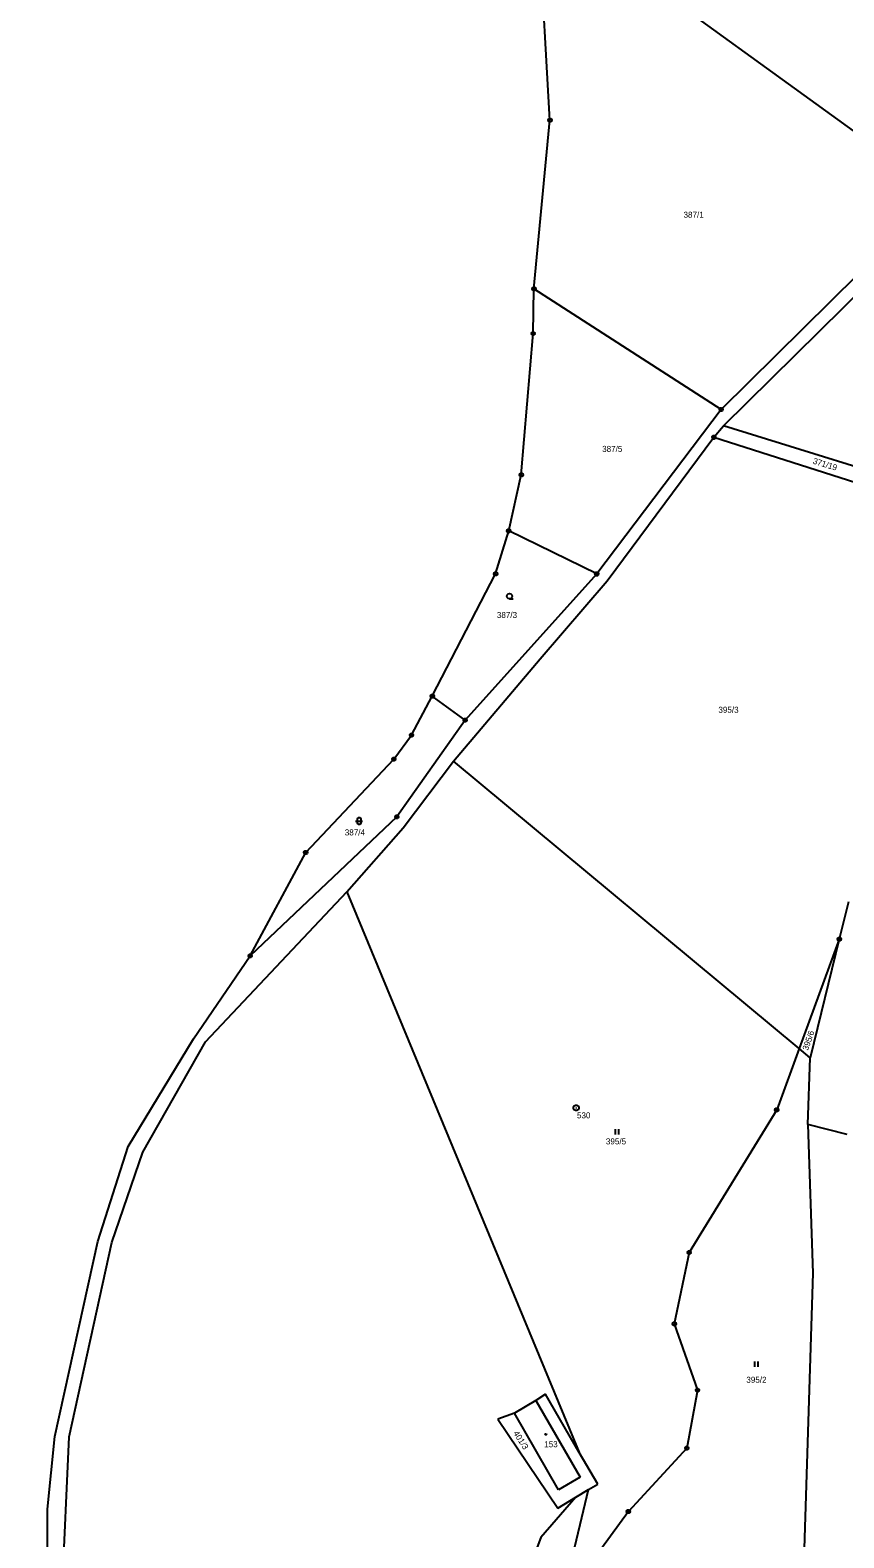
# Model space of a CAD drawing. Extents: x -694465 to -690527, y -983694 to -978978.
# Drawn here: x -693580.4 to -693351.2, y -980627.2 to -980202.5 of the extents above; entities that cross this region are included whole.
import ezdxf

# ---------------------------------------------------------------- set-up
doc = ezdxf.new("R2010")
doc.units = 0
for name, color, linetype in [('Vrstva 1', 7, 'Continuous'), ('Vrstva 17', 7, 'Continuous'), ('Vrstva 18', 7, 'Continuous'), ('Vrstva 19', 7, 'Continuous'), ('Vrstva 24', 7, 'Continuous'), ('Vrstva 25', 7, 'Continuous')]:
    doc.layers.add(name, color=color, linetype=linetype)

msp = doc.modelspace()

# ---------------------------------------------------------------- linework, layer by layer
at = {"layer": 'Vrstva 1'}
for points in [[(-693438.46, -980275.37), (-693433.94, -980227.87), (-693436.88, -980176.17), (-693438.42, -980165.84)], [(-693438.42, -980165.84), (-693324.08, -980248.52)], [(-693385.08, -980313.96), (-693317.55, -980247.4)], [(-693324.08, -980248.52), (-693385.73, -980309.4)], [(-693445.55, -980343.54), (-693442.02, -980327.77), (-693438.66, -980287.92), (-693438.46, -980275.37)], [(-693385.73, -980309.4), (-693438.46, -980275.37)], [(-693385.73, -980309.4), (-693420.78, -980355.69)], [(-693387.77, -980317.2), (-693385.08, -980313.96)], [(-693322.04, -980333.52), (-693385.08, -980313.96)], [(-693417.85, -980357.66), (-693387.77, -980317.2)], [(-693387.77, -980317.2), (-693323.39, -980337.74)], [(-693467.09, -980390.13), (-693449.26, -980355.63), (-693445.55, -980343.54)], [(-693420.78, -980355.69), (-693445.55, -980343.54)], [(-693420.78, -980355.69), (-693457.83, -980396.83)], [(-693436.68, -980379.58), (-693417.85, -980357.66)], [(-693461.14, -980408.45), (-693436.68, -980379.58)], [(-693518.4, -980463.27), (-693502.74, -980434.18), (-693477.93, -980407.87), (-693472.94, -980401.07), (-693467.09, -980390.13)], [(-693457.83, -980396.83), (-693467.09, -980390.13)], [(-693457.83, -980396.83), (-693477.07, -980424.11)], [(-693475.27, -980427.18), (-693461.14, -980408.45)], [(-693363.74, -980489.37), (-693461.14, -980408.45)], [(-693477.07, -980424.11), (-693518.4, -980463.27)], [(-693491.16, -980445.23), (-693475.27, -980427.18)], [(-693530.95, -980487.45), (-693491.16, -980445.23)], [(-693491.16, -980445.23), (-693425.67, -980603.13)], [(-693349.87, -980448.04), (-693352.45, -980458.55)], [(-693352.45, -980458.55), (-693363.74, -980489.37)], [(-693352.45, -980458.55), (-693360.65, -980491.94)], [(-693580.36, -980722.14), (-693576.8, -980689.01), (-693575.41, -980642.26), (-693575.44, -980619.15), (-693573.44, -980598.63), (-693561.28, -980543.74), (-693552.77, -980516.93), (-693534.37, -980486.6), (-693518.4, -980463.27)], [(-693548.64, -980518.59), (-693530.95, -980487.45)], [(-693363.74, -980489.37), (-693370.06, -980506.6)], [(-693360.65, -980491.94), (-693363.74, -980489.37)], [(-693361.34, -980510.72), (-693360.65, -980491.94)], [(-693370.06, -980506.6), (-693394.74, -980546.78)], [(-693350.19, -980513.62), (-693361.34, -980510.72)], [(-693361.34, -980510.72), (-693359.93, -980552.64)], [(-693557.37, -980544.04), (-693548.64, -980518.59)], [(-693569.36, -980598.7), (-693557.37, -980544.04)], [(-693394.74, -980546.78), (-693398.93, -980566.93)], [(-693359.93, -980552.64), (-693362.94, -980648.09)], [(-693398.93, -980566.93), (-693392.38, -980585.59)], [(-693435.22, -980586.75), (-693437.92, -980588.46)], [(-693425.67, -980603.13), (-693435.22, -980586.75)], [(-693392.38, -980585.59), (-693395.4, -980601.91)], [(-693437.92, -980588.46), (-693443.95, -980592.02)], [(-693437.92, -980588.46), (-693425.44, -980610.13)], [(-693443.95, -980592.02), (-693448.62, -980593.78)], [(-693448.62, -980593.78), (-693431.75, -980618.8)], [(-693431.5, -980613.67), (-693443.95, -980592.02)], [(-693571.33, -980642.32), (-693569.36, -980598.7)], [(-693420.49, -980612.02), (-693425.67, -980603.13)], [(-693395.4, -980601.91), (-693411.85, -980619.79)], [(-693425.44, -980610.13), (-693431.5, -980613.67)], [(-693423.1, -980613.59), (-693420.49, -980612.02)], [(-693426.69, -980615.75), (-693436.55, -980627.05)], [(-693431.75, -980618.8), (-693426.69, -980615.75)], [(-693428.37, -980635.66), (-693423.1, -980613.59)], [(-693426.69, -980615.75), (-693423.1, -980613.59)], [(-693411.85, -980619.79), (-693421.98, -980633.69)], [(-693436.55, -980627.05), (-693455.17, -980676.49)]]:
    msp.add_lwpolyline(points, dxfattribs=at)
at = {"layer": 'Vrstva 24'}
for points in [[(-693433.786, -980227.394), (-693433.536, -980227.576), (-693433.44, -980227.87), (-693433.536, -980228.164), (-693433.786, -980228.346), (-693434.094, -980228.346), (-693434.344, -980228.164), (-693434.44, -980227.87), (-693434.344, -980227.576), (-693434.094, -980227.394)], [(-693438.306, -980274.894), (-693438.056, -980275.076), (-693437.96, -980275.37), (-693438.056, -980275.664), (-693438.306, -980275.846), (-693438.614, -980275.846), (-693438.864, -980275.664), (-693438.96, -980275.37), (-693438.864, -980275.076), (-693438.614, -980274.894)], [(-693438.506, -980287.444), (-693438.256, -980287.626), (-693438.16, -980287.92), (-693438.256, -980288.214), (-693438.506, -980288.396), (-693438.814, -980288.396), (-693439.064, -980288.214), (-693439.16, -980287.92), (-693439.064, -980287.626), (-693438.814, -980287.444)], [(-693385.576, -980308.924), (-693385.326, -980309.106), (-693385.23, -980309.4), (-693385.326, -980309.694), (-693385.576, -980309.876), (-693385.884, -980309.876), (-693386.134, -980309.694), (-693386.23, -980309.4), (-693386.134, -980309.106), (-693385.884, -980308.924)], [(-693387.616, -980316.724), (-693387.366, -980316.906), (-693387.27, -980317.2), (-693387.366, -980317.494), (-693387.616, -980317.676), (-693387.924, -980317.676), (-693388.174, -980317.494), (-693388.27, -980317.2), (-693388.174, -980316.906), (-693387.924, -980316.724)], [(-693441.866, -980327.294), (-693441.616, -980327.476), (-693441.52, -980327.77), (-693441.616, -980328.064), (-693441.866, -980328.246), (-693442.174, -980328.246), (-693442.424, -980328.064), (-693442.52, -980327.77), (-693442.424, -980327.476), (-693442.174, -980327.294)], [(-693445.396, -980343.064), (-693445.146, -980343.246), (-693445.05, -980343.54), (-693445.146, -980343.834), (-693445.396, -980344.016), (-693445.704, -980344.016), (-693445.954, -980343.834), (-693446.05, -980343.54), (-693445.954, -980343.246), (-693445.704, -980343.064)], [(-693449.106, -980355.154), (-693448.856, -980355.336), (-693448.76, -980355.63), (-693448.856, -980355.924), (-693449.106, -980356.106), (-693449.414, -980356.106), (-693449.664, -980355.924), (-693449.76, -980355.63), (-693449.664, -980355.336), (-693449.414, -980355.154)], [(-693420.626, -980355.214), (-693420.376, -980355.396), (-693420.28, -980355.69), (-693420.376, -980355.984), (-693420.626, -980356.166), (-693420.934, -980356.166), (-693421.184, -980355.984), (-693421.28, -980355.69), (-693421.184, -980355.396), (-693420.934, -980355.214)], [(-693466.936, -980389.654), (-693466.686, -980389.836), (-693466.59, -980390.13), (-693466.686, -980390.424), (-693466.936, -980390.606), (-693467.244, -980390.606), (-693467.494, -980390.424), (-693467.59, -980390.13), (-693467.494, -980389.836), (-693467.244, -980389.654)], [(-693457.676, -980396.354), (-693457.426, -980396.536), (-693457.33, -980396.83), (-693457.426, -980397.124), (-693457.676, -980397.306), (-693457.984, -980397.306), (-693458.234, -980397.124), (-693458.33, -980396.83), (-693458.234, -980396.536), (-693457.984, -980396.354)], [(-693472.786, -980400.594), (-693472.536, -980400.776), (-693472.44, -980401.07), (-693472.536, -980401.364), (-693472.786, -980401.546), (-693473.094, -980401.546), (-693473.344, -980401.364), (-693473.44, -980401.07), (-693473.344, -980400.776), (-693473.094, -980400.594)], [(-693477.776, -980407.394), (-693477.526, -980407.576), (-693477.43, -980407.87), (-693477.526, -980408.164), (-693477.776, -980408.346), (-693478.084, -980408.346), (-693478.334, -980408.164), (-693478.43, -980407.87), (-693478.334, -980407.576), (-693478.084, -980407.394)], [(-693476.916, -980423.634), (-693476.666, -980423.816), (-693476.57, -980424.11), (-693476.666, -980424.404), (-693476.916, -980424.586), (-693477.224, -980424.586), (-693477.474, -980424.404), (-693477.57, -980424.11), (-693477.474, -980423.816), (-693477.224, -980423.634)], [(-693502.586, -980433.704), (-693502.336, -980433.886), (-693502.24, -980434.18), (-693502.336, -980434.474), (-693502.586, -980434.656), (-693502.894, -980434.656), (-693503.144, -980434.474), (-693503.24, -980434.18), (-693503.144, -980433.886), (-693502.894, -980433.704)], [(-693352.296, -980458.074), (-693352.046, -980458.256), (-693351.95, -980458.55), (-693352.046, -980458.844), (-693352.296, -980459.026), (-693352.604, -980459.026), (-693352.854, -980458.844), (-693352.95, -980458.55), (-693352.854, -980458.256), (-693352.604, -980458.074)], [(-693518.246, -980462.794), (-693517.996, -980462.976), (-693517.9, -980463.27), (-693517.996, -980463.564), (-693518.246, -980463.746), (-693518.554, -980463.746), (-693518.804, -980463.564), (-693518.9, -980463.27), (-693518.804, -980462.976), (-693518.554, -980462.794)], [(-693426.366, -980505.326), (-693426.03, -980505.52), (-693425.836, -980505.856), (-693425.836, -980506.244), (-693426.03, -980506.58), (-693426.366, -980506.774), (-693426.754, -980506.774), (-693427.09, -980506.58), (-693427.284, -980506.244), (-693427.284, -980505.856), (-693427.09, -980505.52), (-693426.754, -980505.326)], [(-693369.906, -980506.124), (-693369.656, -980506.306), (-693369.56, -980506.6), (-693369.656, -980506.894), (-693369.906, -980507.076), (-693370.214, -980507.076), (-693370.464, -980506.894), (-693370.56, -980506.6), (-693370.464, -980506.306), (-693370.214, -980506.124)], [(-693394.586, -980546.304), (-693394.336, -980546.486), (-693394.24, -980546.78), (-693394.336, -980547.074), (-693394.586, -980547.256), (-693394.894, -980547.256), (-693395.144, -980547.074), (-693395.24, -980546.78), (-693395.144, -980546.486), (-693394.894, -980546.304)], [(-693398.776, -980566.454), (-693398.526, -980566.636), (-693398.43, -980566.93), (-693398.526, -980567.224), (-693398.776, -980567.406), (-693399.084, -980567.406), (-693399.334, -980567.224), (-693399.43, -980566.93), (-693399.334, -980566.636), (-693399.084, -980566.454)], [(-693392.226, -980585.114), (-693391.976, -980585.296), (-693391.88, -980585.59), (-693391.976, -980585.884), (-693392.226, -980586.066), (-693392.534, -980586.066), (-693392.784, -980585.884), (-693392.88, -980585.59), (-693392.784, -980585.296), (-693392.534, -980585.114)], [(-693395.246, -980601.434), (-693394.996, -980601.616), (-693394.9, -980601.91), (-693394.996, -980602.204), (-693395.246, -980602.386), (-693395.554, -980602.386), (-693395.804, -980602.204), (-693395.9, -980601.91), (-693395.804, -980601.616), (-693395.554, -980601.434)], [(-693411.696, -980619.314), (-693411.446, -980619.496), (-693411.35, -980619.79), (-693411.446, -980620.084), (-693411.696, -980620.266), (-693412.004, -980620.266), (-693412.254, -980620.084), (-693412.35, -980619.79), (-693412.254, -980619.496), (-693412.004, -980619.314)]]:
    msp.add_lwpolyline(points, close=True, dxfattribs=at)
for points in [[(-693434.059, -980227.87), (-693433.82, -980227.87)], [(-693438.579, -980275.37), (-693438.34, -980275.37)], [(-693438.779, -980287.92), (-693438.54, -980287.92)], [(-693385.849, -980309.4), (-693385.61, -980309.4)], [(-693387.889, -980317.2), (-693387.65, -980317.2)], [(-693442.139, -980327.77), (-693441.9, -980327.77)], [(-693445.669, -980343.54), (-693445.43, -980343.54)], [(-693449.379, -980355.63), (-693449.14, -980355.63)], [(-693420.899, -980355.69), (-693420.66, -980355.69)], [(-693467.209, -980390.13), (-693466.97, -980390.13)], [(-693457.949, -980396.83), (-693457.71, -980396.83)], [(-693473.059, -980401.07), (-693472.82, -980401.07)], [(-693478.049, -980407.87), (-693477.81, -980407.87)], [(-693477.189, -980424.11), (-693476.95, -980424.11)], [(-693502.859, -980434.18), (-693502.62, -980434.18)], [(-693352.569, -980458.55), (-693352.33, -980458.55)], [(-693518.519, -980463.27), (-693518.28, -980463.27)], [(-693426.61, -980506.05), (-693426.51, -980506.05)], [(-693370.179, -980506.6), (-693369.94, -980506.6)], [(-693394.859, -980546.78), (-693394.62, -980546.78)], [(-693399.049, -980566.93), (-693398.81, -980566.93)], [(-693392.499, -980585.59), (-693392.26, -980585.59)], [(-693395.519, -980601.91), (-693395.28, -980601.91)], [(-693411.969, -980619.79), (-693411.73, -980619.79)]]:
    msp.add_lwpolyline(points, dxfattribs=at)
at = {"layer": 'Vrstva 25'}
for points in [[(-693445.3, -980362.69), (-693445.675, -980362.589), (-693445.949, -980362.315), (-693446.05, -980361.94), (-693445.949, -980361.565), (-693445.675, -980361.291), (-693445.3, -980361.19), (-693444.925, -980361.291), (-693444.651, -980361.565), (-693444.55, -980361.94), (-693444.651, -980362.315), (-693444.925, -980362.589), (-693445.3, -980362.69), (-693444.3, -980362.691)], [(-693488.7, -980425.28), (-693486.7, -980425.28)], [(-693415.58, -980512.07), (-693415.58, -980513.57)], [(-693414.58, -980513.57), (-693414.58, -980512.07)], [(-693376.29, -980577.52), (-693376.29, -980579.02)], [(-693375.29, -980579.02), (-693375.29, -980577.52)]]:
    msp.add_lwpolyline(points, dxfattribs=at)
for points in [[(-693488.2, -980424.78), (-693488.105, -980424.486), (-693487.855, -980424.304), (-693487.545, -980424.304), (-693487.295, -980424.486), (-693487.2, -980424.78), (-693487.2, -980425.78), (-693487.295, -980426.074), (-693487.545, -980426.256), (-693487.855, -980426.256), (-693488.105, -980426.074), (-693488.2, -980425.78)], [(-693434.983, -980597.908), (-693434.895, -980598.06), (-693434.983, -980598.212), (-693435.157, -980598.212), (-693435.245, -980598.06), (-693435.157, -980597.908)]]:
    msp.add_lwpolyline(points, close=True, dxfattribs=at)

# ---------------------------------------------------------------- texts
at = {"layer": 'Vrstva 17'}
msp.add_text('530', height=1.7, dxfattribs=at).set_placement((-693426.333, -980509.02))
at = {"layer": 'Vrstva 18'}
for s, p in [('387/1', (-693396.319, -980255.36)), ('387/5', (-693419.234, -980321.31)), ('387/3', (-693448.894, -980368.09)), ('395/3', (-693386.494, -980394.79)), ('387/4', (-693491.737, -980429.33)), ('395/5', (-693418.183, -980516.36)), ('395/2', (-693378.623, -980583.51))]:
    msp.add_text(s, height=1.7, dxfattribs=at).set_placement(p)
for s, rotation, p in [('371/19', 342.91524, (-693360.013, -980324.57)), ('395/6', 71.16136, (-693361.262, -980490.036)), ('401/3', 302.40713, (-693444.343, -980597.71))]:
    msp.add_text(s, height=1.7, rotation=rotation, dxfattribs=at).set_placement(p)
at = {"layer": 'Vrstva 19'}
msp.add_text('153', height=1.7, dxfattribs=at).set_placement((-693435.567, -980601.66))

doc.saveas('drawing.dxf')
